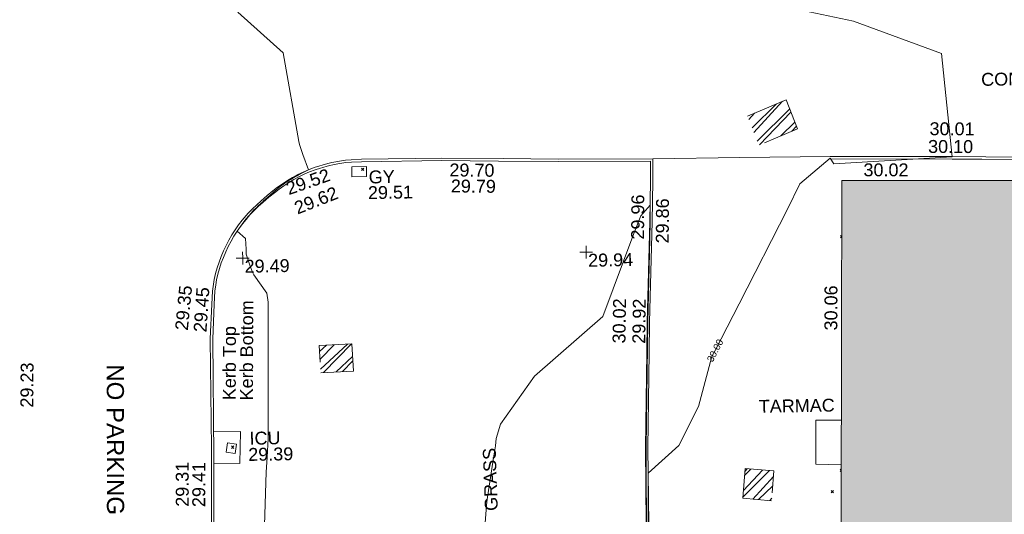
# Model space of a CAD drawing. Header units: millimetres. Extents: x -287732 to 520720, y -103372 to 287754.
# Tile 262 of 380: x 29543 to 58205, y 107769 to 122163. Entities that reach past the tile are written whole.
import ezdxf

# ---------------------------------------------------------------- set-up
doc = ezdxf.new("R2010")
doc.units = ezdxf.units.MM
doc.linetypes.add('IMPORT-HIDDEN2 _3_', pattern=[4762.5, 3175, -1587.5])
doc.linetypes.add('IMPORT-UG_ELEC_STREET LIGHTING_QLB2 _2_', pattern=[2700, 1500, -300.0000000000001, 0, -250, 150, -300.0000000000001, 0, -200])
for name, color, linetype, lineweight, true_color in [('00_UAV_BUILDING_OUTLINE', 5, 'Continuous', 9, 0x0000ff), ('00_UAV_CONCRETE', 9, 'Continuous', 9, 0x808080), ('00_UAV_KERB_BOTTOM', 1, 'Continuous', 9, 0xff0000), ('00_UAV_KERB_TOP', 7, 'Continuous', 9, 0xa500a5), ('00_UAV_LEVEL_SPOT', 7, 'Continuous', 9, 0x666666), ('00_UAV_PARKING', 4, 'Continuous', 9, 0x00ffff), ('00_UAV_SERV_GULLY', 7, 'Continuous', 9, 0x5252a5), ('00_UAV_SERV_IC', 5, 'Continuous', 9, 0x0000ff), ('01_DTM_CONTOUR_MJR', 7, 'Continuous', 9, 0x7f3f00), ('01_DTM_CONTOUR_MJR_LABELS', 7, 'Continuous', 9, 0x7f3f00), ('01_DTM_CONTOUR_MNR', 7, 'Continuous', 9, 0xa5a552), ('12333-PUM-2D-U-0001-C01 - Rev2_REVIT IMPORT_dwg', 7, 'Continuous', 9, 0x767676), ('A_RHA_Line', 7, 'Continuous', 9, 0x00a600), ('PUM-CHAMBER EXTENTS', 6, 'IMPORT-HIDDEN2 _3_', 9, 0xff00ff)]:
    doc.layers.add(name, color=color, linetype=linetype, lineweight=lineweight, true_color=true_color)
for name, color, linetype, lineweight in [('00_UAV_ROAD_TEXT', 7, 'Continuous', 9), ('00_UAV_SURFACE', 7, 'Continuous', 9), ('00_UAV_SURVEY_TEXT', 7, 'Continuous', 9), ('A_RHA_Detail', 7, 'Continuous', 9), ('GEN-TEXT', 7, 'Continuous', 9)]:
    doc.layers.add(name, color=color, linetype=linetype, lineweight=lineweight)
doc.styles.add('Swis721 Lt BT_1', font='swissl.ttf', dxfattribs={"height": 200})
doc.styles.add('Swis721 Lt BT_2', font='swissl.ttf', dxfattribs={"height": 375})
doc.styles.add('Swis721 Lt BT_9', font='swissl.ttf', dxfattribs={"height": 500.0000000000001})
pattern_1 = [(45, (-533641079.65, -725615854.3560001), (-265.1650429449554, 265.1650429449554), []), (45, (-533640902.873, -725615854.3560001), (-265.1650429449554, 265.1650429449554), [])]

# ---------------------------------------------------------------- blocks, each defined once
blk = doc.blocks.new('12333-PUM-2D-U-0001-C01 - Rev2_REVIT IMPORT_dwg_UAV-2077255-Site Location Plan Proposed')
at = {"layer": '00_UAV_LEVEL_SPOT', "color": 254, "true_color": 0xcccccc, "flags": 128}
for points in [[(0, -500.0000000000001), (0, 0), (-500.0000000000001, 0)], [(500.0000000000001, 0), (0, 0), (0, 500.0000000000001)]]:
    blk.add_lwpolyline(points, dxfattribs=at)
blk = doc.blocks.new('12333-PUM-2D-U-0001-C01 - Rev2_REVIT IMPORT_dwg_MGS62954_T2_Galway_ITM_3d_Rev1-2077680-Site Location Plan Proposed')
at = {"layer": '00_UAV_CONCRETE', "color": 254, "true_color": 0xcccccc, "flags": 128}
blk.add_lwpolyline([(533939066.5566347, 725664964.9804062), (533939843.4254999, 725664958.3565), (533939809.4254999, 725664029.3565001), (533939058.5333824, 725664047.3557822)], dxfattribs=at)
at = {"layer": '00_UAV_KERB_BOTTOM', "color": 254, "true_color": 0xcccccc, "flags": 128}
for points in [[(533951680.7634917, 725662051.8715906), (533951695.4255, 725664275.3565001), (533951781.9323562, 725667050.4053885), (533951809.4255, 725667932.3565001), (533951935.4255, 725670848.3565001), (533951975.2937467, 725672045.4006095), (533951975.4255, 725672049.3565), (533951989.1593865, 725672684.0325673), (533949237.4255, 725672720.3565003), (533947633.9960403, 725672762.950553), (533945849.4255, 725672810.3565), (533943507.1494464, 725672816.4893254), (533943211.3103718, 725672809.5926627), (533943038.9037266, 725672795.8875717), (533942867.222221, 725672774.9748615), (533942696.5670426, 725672746.8912197), (533942643.0780749, 725672735.7703236), (533942527.2375786, 725672711.6859151), (533942359.5308905, 725672669.4207096), (533942292.0885, 725672650.2965002), (533942127.1587995, 725672598.2381221), (533941964.5537491, 725672539.3188692), (533941804.558613, 725672473.6421056), (533941647.4540772, 725672401.3230506), (533941493.5157567, 725672322.488577), (533941343.0137112, 725672237.2769862), (533941196.2119727, 725672145.8377693), (533941053.3680812, 725672048.3313415), (533940914.7326334, 725671944.9287617), (533940744.345013, 725671812.0311662), (533940566.6388995, 725671660.806915), (533940433.8529378, 725671546.6567019), (533940305.9635669, 725671427.0461187), (533940183.1951479, 725671302.1850035), (533940065.7630586, 725671172.2924047), (533940008.0885001, 725671104.2965001), (533939899.0967195, 725670967.2447779), (533939795.9396738, 725670825.7491715), (533939698.7983351, 725670680.0579116), (533939607.8431227, 725670530.426591), (533939523.2336031, 725670377.1177136), (533939445.1182097, 725670220.4002348), (533939373.6339835, 725670060.5490909), (533939308.9063325, 725669897.8447149), (533939251.0488106, 725669732.5725455), (533939200.1629198, 725669565.0225265), (533939177.9632023, 725669479.144459), (533939156.3379311, 725669395.4885973), (533939104.6436467, 725669057.2669665), (533939074.1154895, 725668675.6489624), (533939015.0885001, 725667664.2965002), (533938993.2879519, 725664489.1530117), (533938991.2155001, 725664187.3105001), (533938906.2155, 725659773.3105001)], [(533964279.8540002, 725672515.2585001), (533961676.9384595, 725672572.697139), (533960699.8540002, 725672594.2585), (533957152.8540002, 725672660.2585)]]:
    blk.add_lwpolyline(points, dxfattribs=at)
at = {"layer": '00_UAV_KERB_TOP', "color": 254, "true_color": 0xcccccc, "flags": 128}
for points in [[(533951610.7650135, 725662052.3331716), (533951625.4326923, 725664276.6780185), (533951711.9127554, 725667050.8674091), (533951739.4725952, 725667934.9580584), (533951865.475814, 725670851.0325507), (533951905.2703021, 725672045.8620507), (533951905.4507102, 725672051.2788095), (533951917.6485498, 725672614.970439), (533949236.0340406, 725672650.3687696), (533947493.6968653, 725672696.6528149), (533945848.4042886, 725672740.358934), (533943507.873633, 725672746.4871894), (533943214.9023944, 725672739.6573822), (533943045.9124058, 725672726.2238908), (533942877.1419646, 725672705.6657804), (533942709.3804479, 725672678.0583304), (533942542.9221667, 725672643.4499737), (533942506.2760583, 725672634.2144725), (533942377.6362903, 725672601.7948579), (533942312.1761737, 725672583.2327491), (533942149.6271996, 725672531.925823), (533941989.7793114, 725672474.0056163), (533941832.4970834, 725672409.4424803), (533941678.0564422, 725672338.3496811), (533941526.7283291, 725672260.8519398), (533941378.7782252, 725672177.0852132), (533941234.4656849, 725672087.1964569), (533941094.0438817, 725671991.3433665), (533940957.1887856, 725671889.2686794), (533940788.5736086, 725671757.7535405), (533940612.1381543, 725671607.6105939), (533940480.5970901, 725671494.5305641), (533940354.8495328, 725671376.9231465), (533940234.1371648, 725671254.1531292), (533940118.430377, 725671126.168901), (533940062.1871275, 725671059.86045), (533939954.7966443, 725670924.8222793), (533939853.36721, 725670785.6963552), (533939757.8527355, 725670642.4450443), (533939668.4207858, 725670495.3196583), (533939585.228255, 725670344.5783046), (533939508.4210908, 725670190.4854352), (533939438.1340391, 725670033.311381), (533939374.4904075, 725669873.3318793), (533939317.6018482, 725669710.827588), (533939267.5681634, 725669546.0835948), (533939224.9982415, 725669381.4048045), (533939202.3794503, 725669233.4162102), (533939174.2201426, 725669049.1775253), (533939143.9526649, 725668670.8181527), (533939085.074488, 725667662.0154036), (533939061.570861, 725664238.8267955), (533939061.2108729, 725664186.3962935), (533938976.2043002, 725659772.0549676)], [(533964278.1293841, 725672445.2795159), (533961565.8962275, 725672505.1304711), (533960698.4306957, 725672524.2728668), (533957151.5517165, 725672590.270615)]]:
    blk.add_lwpolyline(points, dxfattribs=at)
at = {"layer": '00_UAV_PARKING', "color": 254, "true_color": 0xcccccc, "flags": 128}
blk.add_lwpolyline([(533957339.3104481, 725664983.4537274), (533956598.4254999, 725664991.3565), (533956573.4255, 725663715.3565), (533957313.9532507, 725663683.8961709)], dxfattribs=at)
at = {"layer": '00_UAV_SERV_GULLY', "color": 254, "true_color": 0xcccccc, "flags": 128}
blk.add_lwpolyline([(533943648.0885001, 725672316.2965002), (533943220.0885, 725672315.2965002), (533943219.4143362, 725672603.8386037), (533943647.4143361, 725672604.8386035)], close=True, dxfattribs=at)
at = {"layer": '00_UAV_SERV_IC', "color": 254, "true_color": 0xcccccc, "flags": 128}
blk.add_lwpolyline([(533939418.4255, 725664364.3565), (533939461.4254999, 725664636.3564999), (533939725.7618833, 725664594.5680276), (533939682.7618835, 725664322.5680279)], close=True, dxfattribs=at)
at = {"layer": '00_UAV_SURFACE', "color": 254, "true_color": 0xcccccc, "flags": 128}
blk.add_lwpolyline([(533951989.1593864, 725672684.0325676), (533954523.0090804, 725672672.366519), (533957152.8540002, 725672660.2585005), (533954523.0090804, 725672672.366519)], dxfattribs=at)
at = {"layer": '01_DTM_CONTOUR_MJR', "color": 254, "true_color": 0xcccccc, "flags": 128}
for points in [[(533946877.7714052, 725661677.9874601), (533946983.9760491, 725662797.3963608), (533947199.8437299, 725664065.1472297), (533947261.4593728, 725664413.3416488), (533947287.7598104, 725664627.6800345), (533947423.4636629, 725665041.872769), (533948430.0000002, 725666420.0000001), (533950453.4063042, 725668120.462511), (533951399.8743168, 725670517.905404), (533951611.8513979, 725671026.6796519), (533951890.0000001, 725671330.0000001), (533951880.2075472, 725670850), (533951859.7142858, 725670349.4285716), (533951758.7142857, 725667930.0000002), (533951732.2222223, 725667220.2777778), (533951647.5996978, 725664280.0000001), (533951636.1644984, 725663598.8229424), (533951614.4562335, 725662052.2281168)], [(533951662.1719794, 725662061.8853471), (533951690.0000002, 725663540.0000001), (533952602.2533515, 725664326.2694027), (533953194.2988283, 725665451.3551255), (533953604.7575565, 725666895.6168283), (533953701.2357501, 725667073.8308011), (533954430.0000002, 725668420.0000001), (533955878.9563202, 725671151.6041747), (533956257.5721865, 725671878.0263399), (533957150.0000001, 725672614.5000001), (533957253.7457972, 725672439.9331582), (533960700.0000001, 725672590.0000001), (533960440.0000002, 725675600.0000001), (533957902.4646474, 725676587.1917837), (533955875.8646984, 725677051.8310689)]]:
    blk.add_lwpolyline(points, dxfattribs=at)
at = {"layer": '01_DTM_CONTOUR_MNR', "color": 254, "true_color": 0xcccccc, "flags": 128}
blk.add_lwpolyline([(533940381.1174453, 725659743.3622073), (533940569.7220078, 725663759.7722008), (533940613.4079832, 725664194.5016809), (533940651.7364244, 725664743.0489714), (533940721.1183674, 725668562.7061933), (533940718.2751962, 725668709.1528001), (533940680.0000002, 725668970.0000001), (533940316.3253834, 725669508.9676323), (533940284.5052084, 725669566.6276042), (533940257.9897699, 725669634.0306908), (533940227.4876174, 725669717.3210932), (533940195.1539975, 725669818.2110093), (533940154.934457, 725669943.1452165), (533940104.9068077, 725670111.2779863), (533940103.5327252, 725670260.1320829), (533940087.0396025, 725670565.7782464), (533939850, 725670790.0000001), (533939950.0000001, 725670920), (533940052.7272727, 725671055.909091), (533940115.4310346, 725671133.6551725), (533940214.6666667, 725671242.3333335), (533940319.2071087, 725671365.5092278), (533940342.3302753, 725671389.587156), (533940444.2844037, 725671477.3944955), (533940470.4545456, 725671501.4545455), (533940575.6956523, 725671598.5652175), (533940601.2727273, 725671620.9090911), (533940638.9839182, 725671654.5906435), (533940776.1111112, 725671773.8888892), (533940830.4545455, 725671820.6818182), (533940939.8387097, 725671910.1612905), (533940999.8165138, 725671960.7849133), (533941070.1639345, 725672019.7540987), (533941131.4724712, 725672068.1049936), (533941212.6216218, 725672124.7567568), (533941260.4772727, 725672160.0795456), (533941354.3950617, 725672218.4074074), (533941456.3688526, 725672277.1967213), (533941501.6060608, 725672302.5909091), (533941623.7356322, 725672369.3582376), (533941655.7906977, 725672388.4186047), (533941784.7619048, 725672453.4920635), (533941802.5714287, 725672464.857143), (533941960.0000001, 725672540.0000001), (533941798.358904, 725672982.4024884), (533941709.7697369, 725673275.151316), (533941691.6230352, 725673370.0036354), (533941280.0000001, 725675950.0000002), (533939980.6395455, 725677164.0997251)], dxfattribs=at)
at = {"xscale": 0.375, "yscale": 0.375, "zscale": 0.375}
for p in [(533940000.0000001, 725670000.0000001), (533950000.0000001, 725670000.0000001)]:
    blk.add_blockref('12333-PUM-2D-U-0001-C01 - Rev2_REVIT IMPORT_dwg_UAV-2077255-Site Location Plan Proposed', p, dxfattribs=at)
at = {"layer": '00_UAV_BUILDING_OUTLINE', "color": 251, "true_color": 0x666666, "char_height": 375, "width": 1495.902363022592, "attachment_point": 1, "line_spacing_factor": 1.005061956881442, "style": 'Swis721 Lt BT_2'}
for s, insert, rotation in [('30.02', (533958116.0183919, 725672442.6008087), 358.92027496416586), ('30.06', (533956895.0693018, 725667601.4458178), 88.88217643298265)]:
    blk.add_mtext(s, dxfattribs=dict(at, insert=insert, rotation=rotation))
at = {"layer": '00_UAV_KERB_BOTTOM', "color": 251, "true_color": 0x666666, "char_height": 375, "attachment_point": 1, "line_spacing_factor": 1.005061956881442, "style": 'Swis721 Lt BT_2'}
for s, insert, width, rotation in [('30.01', (533960060.8949729, 725673605.1034592), 1495.902363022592, 358.7403451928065), ('29.70', (533946067.0350437, 725672648.9500823), 1495.902363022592, 358.4783330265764), ('29.52', (533941258.7607968, 725672165.0601587), 1495.902363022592, 18.23427942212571), ('29.86', (533952031.9096472, 725670220.6385368), 1495.902363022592, 88.68870317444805), ('29.35', (533937992.6392964, 725667954.2670422), 1495.902363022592, 83.39450092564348), ('Kerb Bottom', (533939850.5960779, 725665864.2678158), 3414.456504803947, 88.80845725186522), ('29.92', (533951295.1082397, 725667316.4028398), 1495.902363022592, 88.13349238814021), ('29.31', (533937928.1453041, 725662799.350602), 1495.902363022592, 89.1110989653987)]:
    blk.add_mtext(s, dxfattribs=dict(at, insert=insert, width=width, rotation=rotation))
at = {"layer": '00_UAV_KERB_TOP', "color": 251, "true_color": 0x666666, "char_height": 375, "attachment_point": 1, "line_spacing_factor": 1.005061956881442, "style": 'Swis721 Lt BT_2'}
for s, insert, width, rotation in [('30.10', (533960009.4922272, 725673090.3873551), 1495.902363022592, 358.762071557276), ('29.79', (533946100.4765072, 725672182.2357323), 1495.902363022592, 358.4783330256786), ('29.62', (533941485.6219018, 725671590.5622535), 1495.902363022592, 20.536813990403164), ('29.96', (533951315.4999002, 725670344.64498), 1495.902363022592, 88.68870317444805), ('29.45', (533938532.6775259, 725667884.1478333), 1495.902363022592, 85.19469785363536), ('30.02', (533950719.9463884, 725667333.3007932), 1495.902363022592, 88.13496660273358), ('Kerb Top', (533939349.3624408, 725665880.4371886), 2493.170605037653, 88.80845725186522), ('29.23', (533933453.7401741, 725665765.9315597), 1495.902363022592, 88.61189873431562), ('29.41', (533938406.9482164, 725662782.451341), 1495.902363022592, 88.93402360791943)]:
    blk.add_mtext(s, dxfattribs=dict(at, insert=insert, width=width, rotation=rotation))
at = {"layer": '00_UAV_LEVEL_SPOT', "char_height": 375, "width": 1495.902363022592, "attachment_point": 1, "line_spacing_factor": 1.005061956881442, "style": 'Swis721 Lt BT_2'}
for s, insert in [('29.49', (533940051.8765643, 725669949.1441548)), ('29.94', (533950051.8765643, 725669949.1441548))]:
    blk.add_mtext(s, dxfattribs=dict(at, insert=insert))
at = {"layer": '00_UAV_ROAD_TEXT', "color": 251, "true_color": 0x666666, "insert": (533936488.5444772, 725666971.3199854), "char_height": 500.0000000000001, "width": 4945.18410802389, "attachment_point": 1, "rotation": 269.0817390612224, "line_spacing_factor": 1.005061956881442, "style": 'Swis721 Lt BT_9'}
blk.add_mtext('NO PARKING', dxfattribs=at)
at = {"layer": '00_UAV_SERV_GULLY', "color": 251, "true_color": 0x666666, "char_height": 375, "attachment_point": 1, "line_spacing_factor": 1.005061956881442, "style": 'Swis721 Lt BT_2'}
for s, insert, width in [('GY', (533943708.3511325, 725672483.9822203), 821.5590755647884), ('29.51', (533943678.3700348, 725672027.1460181), 1495.902363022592)]:
    blk.add_mtext(s, dxfattribs=dict(at, insert=insert, width=width))
at = {"layer": '00_UAV_SERV_IC', "color": 251, "true_color": 0x666666, "char_height": 375, "attachment_point": 1, "line_spacing_factor": 1.005061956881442, "style": 'Swis721 Lt BT_2'}
for s, insert, width in [('ICU', (533940106.4257161, 725664941.9553087), 1021.012723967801), ('29.39', (533940061.5975656, 725664471.5763078), 1495.902363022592)]:
    blk.add_mtext(s, dxfattribs=dict(at, insert=insert, width=width))
at = {"layer": '00_UAV_SURVEY_TEXT', "color": 251, "true_color": 0x666666, "char_height": 375, "attachment_point": 1, "line_spacing_factor": 1.005061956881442, "style": 'Swis721 Lt BT_2'}
for s, insert, width in [('CONCRETE', (533961583.8000001, 725675011.6296079), 3286.236302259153), ('TARMAC', (533954944.8000003, 725665611.629608), 2450.430537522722)]:
    blk.add_mtext(s, dxfattribs=dict(at, insert=insert, width=width))
at = {"layer": '00_UAV_SURVEY_TEXT', "color": 251, "true_color": 0x666666, "insert": (533946921.906843, 725662516.9318553), "char_height": 375, "width": 2018.280965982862, "attachment_point": 1, "rotation": 90.99874101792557, "line_spacing_factor": 1.005061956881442, "style": 'Swis721 Lt BT_2'}
blk.add_mtext('GRASS', dxfattribs=at)
at = {"layer": '01_DTM_CONTOUR_MJR_LABELS', "color": 251, "true_color": 0x666666, "insert": (533953613.7404695, 725667121.1973823), "char_height": 200, "width": 797.8007824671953, "attachment_point": 2, "rotation": 61.57058910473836, "line_spacing_factor": 1.005061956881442, "style": 'Swis721 Lt BT_1'}
blk.add_mtext('30.00', dxfattribs=at)
blk = doc.blocks.new('12333-PUM-2D-U-0001-C01 - Rev2_REVIT IMPORT_dwg-1620468-Site Location Plan Proposed')
at = {"layer": 'PUM-CHAMBER EXTENTS', "true_color": 0xffaaff}
h = blk.add_hatch(dxfattribs=at)
h.set_pattern_fill('FP_3', color=211, style=0, pattern_type=2)
h.set_pattern_definition(pattern_1)
h.paths.add_polyline_path([(314001.3501528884, 57170.64382124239), (315132.3501529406, 57630.6438213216), (314817.35015288, 58479.64382136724), (313686.350152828, 58019.64382128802)])
h = blk.add_hatch(dxfattribs=at)
h.set_pattern_fill('FP_3', color=211, style=0, pattern_type=2)
h.set_pattern_definition(pattern_1)
h.paths.add_polyline_path([(301134.3501529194, 50769.64382128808), (302083.3501528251, 50805.64382136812), (302055.3501528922, 51598.64382131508), (301106.3501529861, 51562.64382135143)])
h = blk.add_hatch(dxfattribs=at)
h.set_pattern_fill('FP_3', color=211, style=0, pattern_type=2)
h.set_pattern_definition(pattern_1)
h.paths.add_polyline_path([(314192.3501528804, 46819.64382133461), (314273.3501528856, 47682.6438212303), (313440.3501529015, 47768.64382135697), (313359.3501528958, 46905.64382134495)])
at = {"layer": 'GEN-TEXT', "color": 253, "true_color": 0xaaaaaa}
for p, q in [((302419.9948138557, 56636.28848223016), (302490.7054919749, 56706.99916034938)), ((302490.7054919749, 56636.28848223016), (302419.9948138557, 56706.99916034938)), ((316363.8707174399, 54469.8708921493), (316331.0811179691, 54502.6604916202)), ((316331.0811179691, 54431.94981350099), (316363.7685985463, 54464.63729407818)), ((298498.9948137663, 48615.28848228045), (298569.7054918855, 48685.99916039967)), ((298569.7054918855, 48615.28848228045), (298498.9948137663, 48685.99916039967)), ((316231.2171319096, 47671.36843262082), (316200.1352433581, 47702.45032117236)), ((316200.1352433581, 47631.73964305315), (316231.0470444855, 47662.65144418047)), ((315926.1352433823, 47018.73964304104), (315996.8459215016, 47089.45032116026)), ((315996.8459215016, 47018.73964304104), (315926.1352433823, 47089.45032116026))]:
    blk.add_line(p, q, dxfattribs=at)
at = {"layer": 'PUM-CHAMBER EXTENTS', "color": 211, "true_color": 0xffaaff, "flags": 128}
for points in [[(313686.3501528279, 58019.6438212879), (314817.35015288, 58479.64382136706), (315132.3501529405, 57630.64382132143), (314001.3501528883, 57170.64382124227)], [(301134.3501529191, 50769.64382128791), (302083.350152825, 50805.64382136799), (302055.3501528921, 51598.64382131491), (301106.3501529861, 51562.64382135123)], [(314192.35015288, 46819.64382133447), (313359.3501528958, 46905.64382134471), (313440.3501529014, 47768.64382135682), (314273.3501528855, 47682.64382123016)]]:
    blk.add_lwpolyline(points, close=True, dxfattribs=at)
blk.add_blockref('12333-PUM-2D-U-0001-C01 - Rev2_REVIT IMPORT_dwg_MGS62954_T2_Galway_ITM_3d_Rev1-2077680-Site Location Plan Proposed', (-533641079.6498471, -725615854.3561786))

msp = doc.modelspace()

# ---------------------------------------------------------------- hatches: boundary and pattern name
at = {"layer": 'A_RHA_Detail', "true_color": 0xc0c0c0}
h = msp.add_hatch(color=9, dxfattribs=at)
h.paths.add_polyline_path([(-80880.60083809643, -68502.79057078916), (-80400.865924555, -68483.41509113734), (-80400.865924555, -62984.64684185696), (-24474.85765177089, -63009.32043784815), (-24456.14471271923, -50840.30023858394), (-36622.55041039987, -50831.65104353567), (-36622.55041039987, -44228.57792613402), (-50959.0526582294, -44218.38599194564), (-50959.0526582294, -42573.78171514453), (-54563.9325804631, -42571.21897729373), (-54565.69773352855, -45054.17447474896), (-92408.82109321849, -45027.27149621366), (-92411.78875845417, -49201.74309222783), (-100061.9988811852, -49201.74309222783), (-100052.2214449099, -64852.82557838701), (-86120.90825229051, -64852.82557838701), (-86092.1662649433, -62957.90041523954), (-84861.10047608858, -62957.90041523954), (-84854.79052929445, -68240.109737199), (-80870.60226892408, -68240.10973722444)])
h.paths.add_polyline_path([(-137238.9269902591, -68461.9384092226), (-132719.7426408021, -68433.0633692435), (-132847.0731201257, -62850.04282283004), (-130454.6837966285, -62916.63108078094), (-130498.2830220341, -61355.85393642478), (-117581.136331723, -61423.42893438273), (-117492.3908565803, -49183.91309190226), (-125136.5200282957, -49178.47881952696), (-125133.572703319, -45032.61887136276), (-163007.1824077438, -45005.6942194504), (-163007.1824076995, -44090.2963411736), (-163123.8521269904, -44090.21339942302), (-163122.6389897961, -42383.75184302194), (-166563.8543419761, -42383.75184298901), (-166565.034908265, -44044.39824208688), (-193158.4656786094, -44025.49275805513), (-193195.152889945, -62863.65652504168), (-137269.7106414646, -62916.63108078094), (-137254.3708868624, -65679.90523788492)])
h.paths.add_polyline_path([(120310.9497607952, -32334.28230164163), (120312.4652266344, -31610.73011961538), (133451.2244789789, -31638.24899384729), (133469.2230092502, -19717.98315780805), (121295.7536929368, -19692.48606430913), (121319.8434528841, -8190.941560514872), (112277.0825930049, -8172.001674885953), (112263.1770823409, -14811.1234547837), (78285.85310969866, -14739.95861438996), (78292.82277619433, -8167.077575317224), (75241.99098605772, -8160.673431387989), (69355.76844233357, -8152.931592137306), (69353.6659720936, -9156.74635762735), (68372.60878945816, -9154.691552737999), (68372.60878945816, -13705.52853215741), (69333.7233474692, -13707.54156770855), (69325.07112547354, -16249.53369228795), (66623.4489111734, -16249.53369228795), (66619.79243935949, -17995.29925530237), (65989.07757494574, -17995.2992552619), (65985.44262772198, -19730.78799483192), (57152.23993377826, -19712.28702421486), (57127.42535098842, -31559.89463417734), (70277.87165424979, -31587.43801817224), (70277.87165431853, -32271.7414715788), (78263.96947909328, -32285.12944888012), (78266.62661740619, -31019.79372153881), (112335.8856506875, -31091.15111860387), (112335.8856506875, -32317.57330553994), (119781.4233959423, -32333.17321913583)])
h.paths.add_polyline_path([(7503.717409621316, -1791.439263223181), (15482.43097392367, -674.0213231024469), (15484.0826588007, 148.1327206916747), (56188.28042539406, 205.5276654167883), (56155.84326007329, 14338.3166313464), (18016.62665935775, 14236.48149539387), (17967.9025208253, 34313.18372071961), (21727.10644863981, 34324.0692624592), (21708.90974962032, 40608.10218321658), (18009.66447159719, 40608.10218321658), (17995.54603706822, 45483.75063442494), (9770.084204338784, 45420.6329473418), (3966.213879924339, 45446.76585222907), (3984.771235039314, 14176.56786832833), (1023.062455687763, 14176.56786837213), (-276.5134647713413, 14190.52623461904), (-231.6790044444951, 5968.135265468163), (-226.4491536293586, 193.7444677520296), (553.0869992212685, 183.4716499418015), (7477.609307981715, 143.2867586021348), (7488.638446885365, -674.0213231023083)])
h.paths.add_polyline_path([(77755.59663317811, 53.47451145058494), (77729.51881611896, 1699.844979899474), (94464.47132486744, 1659.976083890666), (94606.37913471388, 17991.390236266), (88810.4190114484, 18015.03260816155), (88799.89418497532, 14436.74271609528), (69413.88950349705, 14457.8773889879), (69377.35724448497, 99.62816357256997), (75241.99098605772, 67.32134432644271)])
h.paths.add_polyline_path([(61252.12079701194, 46453.95617366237), (105774.7348988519, 46472.68783506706), (105768.2642198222, 61852.61234306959), (92285.13876309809, 61852.61234306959), (92308.59670399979, 65784.30757140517), (96107.4668000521, 65767.60445243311), (96059.68081117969, 75209.20847378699), (101084.8427276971, 75071.88872764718), (104988.0046543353, 74765.36560406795), (108403.6894220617, 74363.8408943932), (112009.2703903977, 73787.25420861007), (115645.3524815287, 73049.69667206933), (116890.8108051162, 72761.69136252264), (120208.9929833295, 71893.18353872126), (120865.241739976, 71703.68484519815), (124135.6329506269, 70669.67317906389), (127435.6253142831, 69480.50055823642), (127820.4368670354, 69394.93141813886), (128274.3081769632, 69331.69585753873), (128731.8791144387, 69306.66104516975), (129189.9401488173, 69320.00258290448), (129645.2782985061, 69371.62688826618), (130094.6997111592, 69461.17185603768), (130535.0520071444, 69588.00939074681), (130963.246434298, 69751.24981927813), (131376.2795165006, 69949.74812590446), (131771.2541232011, 70182.11198903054), (132162.5575600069, 70460.5404660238), (132496.0921583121, 70741.69081113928), (132820.871367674, 71064.98072578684), (133117.4593294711, 71414.31364272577), (133383.77568926, 71787.23923950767), (133616.5473239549, 72178.5372844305), (133817.1647262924, 72590.54524898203), (133982.6025969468, 73017.89547513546), (134111.7005086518, 73457.59040801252), (134203.5529320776, 73906.54590458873), (134257.5155883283, 74361.61286216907), (134272.5462649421, 74819.5993153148), (134250.5259875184, 75277.29281745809), (134189.6227572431, 75731.48297747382), (134090.9274700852, 76178.98397757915), (133955.1324028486, 76616.65691993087), (133783.1900598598, 77041.43184345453), (133576.3064937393, 77450.32925647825), (133335.932843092, 77840.48103920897), (133063.7551572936, 78209.15055532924), (132761.6825665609, 78553.75185442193), (132431.8338935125, 78871.8678050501), (132076.5227905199, 79161.26705197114), (131698.2415080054, 79419.91966861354), (131299.6434187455, 79646.01139197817), (131093.5942456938, 79746.34209763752), (132146.0467355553, 83110.22226145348), (122787.7632953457, 86282.54285518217), (121604.3555412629, 82800.3591886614), (117095.9864227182, 83870.84033785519), (116841.9598400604, 83526.35449572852), (116120.5435466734, 91221.93611972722), (110237.7341284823, 91274.27491021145), (110194.3680786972, 90435.39030214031), (104988.0046543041, 90486.49901390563), (104973.2761846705, 94309.82427956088), (103746.1314668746, 94309.8242795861), (103839.9937121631, 122852.1474271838), (96365.09202306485, 122931.9599470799), (96350.3400238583, 123952.4168585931), (104555.5505249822, 123902.1925226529), (104607.3234458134, 120248.5396156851), (125502.5015002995, 120134.1933400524), (125662.0200253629, 137657.3796882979), (114479.5865733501, 137699.2256881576), (114382.306264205, 129149.9458158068), (104644.159003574, 129187.9975073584), (104577.9931702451, 126217.3903144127), (101184.4926406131, 126159.1566967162), (101264.6166812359, 135959.2655565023), (89967.23178808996, 135988.8856164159), (89927.63362986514, 125823.6463181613), (93630.53562302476, 125840.7948842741), (93580.65688892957, 122931.9599470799), (88697.38835376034, 122904.7310126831), (88679.3898954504, 95739.09143775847), (86378.25848996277, 95739.09143775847), (86378.18187189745, 96178.1008337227), (83279.50743284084, 96200.92083327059), (83273.62493422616, 95735.74732133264), (70169.67509619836, 95733.22421950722), (70166.26842742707, 96272.07409347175), (66674.99731294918, 96257.14073655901), (66654.74538556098, 95755.71092136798), (65784.77231079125, 95755.71092136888), (65887.65094984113, 117470.630565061), (53473.3427162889, 117487.9046429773), (53434.44066309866, 98570.46349063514), (40649.41626916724, 98570.46349063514), (40610.16711559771, 94406.01479078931), (38853.82372868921, 94410.36303440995), (38848.65589191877, 89463.65332729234), (40612.46601912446, 89518.45976927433), (40665.38257362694, 86257.73741128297), (38372.19584460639, 86305.72309285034), (38369.79374539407, 76901.0507917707), (50937.9512507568, 76944.40198294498), (50922.88567286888, 74598.78180889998), (56484.9061132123, 74588.85093771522), (56484.9061132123, 75194.85181995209), (92465.4037153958, 75233.0258166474), (92645.92783662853, 71766.64845094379), (89810.55521366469, 69362.83965827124), (85313.16173974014, 69360.94750420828), (85313.16173974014, 66907.4050808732), (75210.14498263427, 66903.15451589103), (75210.14498263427, 63815.70944550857), (70819.40014309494, 63815.70999200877), (70819.21601505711, 64253.35708059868), (69456.83415683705, 64253.35708059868), (69455.7195737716, 66901.99623166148), (61303.32856759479, 66898.5668068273), (61304.56054988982, 63970.32021231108), (70500.41048208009, 63970.32021219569), (70500.4088543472, 61852.59006207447), (61245.6438848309, 61848.69637488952), (61252.03558504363, 46656.49344428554)])
h.paths.add_polyline_path([(-17153.16561239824, 48569.32684293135), (-17153.16561224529, 60770.38083685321), (-29362.88357759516, 60774.70428694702), (-29362.88357759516, 67399.20394580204), (-43507.24466814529, 67405.01911303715), (-43488.5313307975, 69093.07334175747), (-45766.41866231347, 69109.32868388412), (-45794.3462003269, 67405.01911303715), (-47272.11273194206, 67404.2124544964), (-47272.44887633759, 66454.91798908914), (-86004.56386332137, 66468.63299519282), (-86006.66970787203, 60521.58362721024), (-92662.87722510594, 60521.58362721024), (-92665.2138765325, 50184.35611932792), (-79752.0168396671, 50179.78309939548), (-79752.016597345, 48591.4932381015), (-17157.7163123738, 48569.32845417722)])
h.paths.add_polyline_path([(-201056.4185878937, 48628.75479108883), (-138377.9751621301, 48634.64535779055), (-138377.9751621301, 50133.28201003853), (-125467.710581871, 50134.49626164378), (-125468.6909603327, 60566.1903686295), (-132186.8595614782, 60565.86652591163), (-132187.4203588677, 66533.0197876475), (-170643.3098734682, 66805.61809689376), (-170643.3098732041, 67738.78475848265), (-200340.0100486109, 67488.93693764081), (-200348.7171487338, 60827.78025104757), (-201057.5650552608, 60827.71357558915), (-201056.6510294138, 51102.04313372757)])
h.paths.add_polyline_path([(-240051.5126725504, 54769.19491160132), (-239444.490259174, 54811.10754483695), (-239186.5396223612, 54841.92927608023), (-238764.8191577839, 54940.98166103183), (-238382.4735933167, 55122.46891388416), (-237990.3402229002, 55354.87497234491), (-237269.2031023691, 55936.21515020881), (-237032.4836384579, 56225.56611516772), (-236793.0039602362, 56569.31473944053), (-236554.5880578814, 57004.26389721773), (-236432.7219585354, 57267.46508908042), (-236300.081527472, 57753.26238983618), (-236250.7285154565, 58017.17885684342), (-236235.6490609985, 58516.21786804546), (-236233.2538429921, 58987.85640053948), (-236213.7029795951, 59823.48083769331), (-236363.8287855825, 59820.86038205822), (-236634.0279869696, 60698.06075827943), (-236391.9547756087, 61432.19726339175), (-236225.4740089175, 61435.10319600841), (-236201.6036569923, 62637.68779596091), (-232563.5271750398, 62639.28734435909), (-232563.5271750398, 63049.03842404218), (-232732.1945866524, 63049.15302218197), (-232860.1521277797, 63457.95890274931), (-232731.606808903, 63914.24862697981), (-232560.8209656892, 63914.24862697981), (-232515.1276847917, 70598.00033009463), (-240628.6947849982, 70598.85496273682), (-240629.7923196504, 72350.98321577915), (-246412.6011212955, 72347.36085933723), (-246412.6011212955, 70616.45923936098), (-254449.5805725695, 70618.60952619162), (-254454.637144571, 70754.06491720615), (-254469.7140363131, 73191.66276250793), (-263883.2532625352, 73267.83063688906), (-263902.4181505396, 68260.74348553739), (-263714.8217520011, 68259.82096572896), (-263552.9672900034, 67819.65434396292), (-263719.0883117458, 67392.2068408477), (-263913.6298699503, 67392.20684284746), (-263956.7001913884, 58633.76423459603), (-260181.1963171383, 58611.22607638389), (-260192.3146983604, 56354.25111579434), (-257184.684388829, 56339.46086021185), (-257213.4419957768, 57092.93866021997), (-257338.5163846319, 57093.27331223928), (-257471.0109294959, 57531.74572308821), (-257338.5163845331, 58062.22513696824), (-257203.4956297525, 58064.06881289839), (-257173.5751889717, 58598.54056692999), (-256478.2273617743, 58575.27357994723), (-256478.2273617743, 58788.51859473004), (-256013.0091299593, 58911.92701534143), (-255397.0786664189, 58780.99767617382), (-255397.0786664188, 58595.982422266), (-243809.885361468, 58585.92793201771), (-243805.3570672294, 58352.04527760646), (-243740.939469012, 57884.52572680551), (-243619.0830608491, 57421.84877545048), (-243424.3877545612, 56943.65915412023), (-243247.1437899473, 56608.24157713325), (-243003.0710579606, 56249.99021479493), (-242732.2093200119, 55932.75703082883), (-242371.7230178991, 55603.12658811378), (-242141.255125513, 55424.88676767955), (-241804.9643037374, 55216.88439822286), (-241529.4640827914, 55077.02869055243), (-241100.6275144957, 54917.18295003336), (-240836.2134980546, 54840.82833176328), (-240453.4486195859, 54788.60784130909), (-240218.9578693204, 54777.28227442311)])
h.paths.add_polyline_path([(40276.69022552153, 59895.36417752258), (40328.62676029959, 69196.9439153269), (36588.99968785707, 69217.8245910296), (36619.46637569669, 74674.25962428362), (32264.36460078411, 74687.02318924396), (32233.48293867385, 69156.26826306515), (11916.69390495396, 69269.70959686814), (11966.66200111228, 78218.75165974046), (29087.509017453, 78123.15526808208), (29143.44567205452, 88141.1370047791), (15719.348796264, 88216.09212953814), (15732.60379610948, 90589.9978889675), (4594.294101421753, 90652.19003489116), (4525.129359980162, 78265.12250449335), (10096.76365553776, 78234.01258731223), (10077.43887221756, 74773.03821910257), (4547.641142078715, 74803.91453678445), (4465.579974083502, 60107.1600234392), (19125.89094760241, 60025.30234268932), (19139.86249374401, 62527.53804644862), (31738.59196305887, 62457.19146404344), (31724.55430858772, 59943.11609815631), (38369.79364225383, 59906.01157293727)])
h.paths.add_polyline_path([(-246083.0241259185, 72334.29150213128), (-246083.0594797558, 72334.30275087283), (-246208.2905500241, 72334.29150213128)])
h.paths.add_polyline_path([(-114575.3004830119, 112178.0758695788), (-114575.3246435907, 112178.0758695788), (-114707.2752166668, 115801.5811617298)])
h.paths.add_polyline_path([(-154699.9178765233, 101760.4080976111), (-114382.050333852, 101776.0542914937), (-114382.050333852, 106926.9360164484), (-113755.641395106, 106927.1792101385), (-113757.5507412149, 111847.2721531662), (-114431.6837526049, 111847.2721531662), (-114431.8097758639, 112178.0758695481), (-114575.3004830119, 112178.0758695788), (-114578.9984943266, 121707.2390833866), (-123056.9849702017, 121707.2390833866), (-123068.8201032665, 156452.7036899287), (-119381.2340625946, 156454.1348067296), (-119381.2340625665, 160165.8597952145), (-115501.031452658, 160167.3662801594), (-115503.3750945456, 166206.5793118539), (-132411.7987151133, 166599.6604729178), (-132411.8243278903, 166665.6603411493), (-135275.0124468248, 166664.5490317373), (-135275.0124468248, 166628.1883101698), (-135911.3205076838, 166628.1944502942), (-135911.3479256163, 166352.1604668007), (-152521.1633846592, 166345.7146753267), (-152518.3680955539, 159142.6836790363), (-150699.3133726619, 159117.9265656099), (-150758.5477087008, 122560.691203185), (-151059.2005266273, 122560.691203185), (-151061.0981347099, 121302.4374932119), (-154138.3148337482, 121372.6012653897), (-154138.3148337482, 121865.1834517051), (-154704.3888425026, 121867.2611370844), (-154688.5451973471, 119352.3937021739), (-154745.5933227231, 119352.3715636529), (-154745.5763474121, 118722.1532660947), (-160794.1544526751, 118748.7442832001), (-160794.1544526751, 119410.5425977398), (-163852.1622693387, 119422.408321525), (-163855.0715294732, 118762.2003111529), (-167568.6765459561, 118778.5256058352), (-166634.6619849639, 124395.1277019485), (-166930.050559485, 124500.0918161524), (-167568.6765459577, 124707.6250903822), (-168028.2173235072, 124841.3808647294), (-168630.5006276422, 124991.3056740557), (-169238.2056069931, 125117.4693074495), (-169850.3952285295, 125219.6772876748), (-170466.1255403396, 125297.7720169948), (-171089.11025998, 125351.8553033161), (-171704.4065937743, 125381.1774255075), (-172325.0479971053, 125386.3595015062), (-172782.2248668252, 125374.5832362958), (-173401.7764235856, 125337.4554476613), (-174109.844898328, 125263.4341236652), (-174634.1213722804, 125190.4100126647), (-175245.0145766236, 125080.719099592), (-176047.1958093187, 124895.7675260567), (-176665.4852587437, 124724.7228134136), (-177045.3001228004, 124609.1129151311), (-177631.5127792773, 124405.2077276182), (-176665.4852586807, 118818.5158794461), (-177558.9402083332, 118822.4435768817), (-177662.2853368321, 125263.4341236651), (-176365.3912351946, 126542.9270807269), (-159462.2970490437, 126319.910391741), (-157057.7396790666, 128609.0850976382), (-157060.6673204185, 136153.1661957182), (-158638.8016610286, 137740.2441626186), (-159352.3735831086, 137740.2441626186), (-161634.4140634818, 140201.1078539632), (-168727.9404945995, 140256.8191146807), (-171035.0401161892, 137942.8847305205), (-174184.1459014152, 137942.8847305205), (-176460.1167434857, 140292.2858551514), (-177341.6856934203, 140292.2858551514), (-177341.7113613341, 140358.4281613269), (-183428.5803825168, 140356.0660244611), (-185921.6385985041, 137917.4639994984), (-185921.6385985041, 131757.3091155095), (-186906.8767412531, 131756.9267733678), (-187725.3914540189, 130809.9989183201), (-187724.058890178, 127376.1828148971), (-186481.0281350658, 126304.5577463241), (-186479.4846754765, 122327.2959175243), (-185176.2828158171, 121059.4673825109), (-180304.1129154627, 121059.4673824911), (-180304.1136492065, 118802.0484409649), (-193555.3706955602, 118802.0484409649), (-193555.368699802, 133117.8341649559), (-192593.6442938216, 133118.2073819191), (-192593.6442938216, 134200.8158367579), (-192224.6284783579, 134200.9592041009), (-192225.5653014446, 136615.0101267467), (-192595.0012460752, 136615.0101267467), (-192595.4357332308, 137734.4745165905), (-193589.2709668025, 137734.4746851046), (-193589.2685988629, 147474.570583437), (-193163.2062206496, 147492.8644732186), (-192765.7252967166, 147531.087133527), (-192359.9383250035, 147589.5931622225), (-192199.8207947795, 147616.5827294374), (-191882.7548926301, 147682.9245600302), (-191568.5380070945, 147761.6632019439), (-191257.654638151, 147852.677242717), (-190828.6072909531, 148002.2045655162), (-190647.7999969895, 148070.9514233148), (-190349.7690789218, 148197.8750094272), (-190056.9509284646, 148336.4013817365), (-189769.797051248, 148486.3169427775), (-189405.3590254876, 148698.0567944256), (-189132.906026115, 148873.2749095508), (-188867.542109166, 149059.0543929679), (-188609.6764469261, 149255.1087866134), (-188354.9814055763, 149465.3525772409), (-188079.6339208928, 149713.879248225), (-187884.9836199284, 149901.8220103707), (-187545.928247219, 150265.8040604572), (-187446.29984479, 150378.3960832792), (-187241.3270201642, 150629.2310214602), (-187046.3599558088, 150887.9197697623), (-186861.6992771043, 151154.0634500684), (-186546.1373636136, 151669.829875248), (-186524.4196769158, 151707.0632450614), (-163675.2898318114, 151669.829875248), (-163687.5843045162, 148134.07679455), (-157303.6541541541, 148136.492106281), (-157303.6541541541, 155759.91501608), (-157557.4317586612, 155765.0384228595), (-157555.9168973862, 166678.0466575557), (-187009.2021991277, 166699.7464767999), (-187013.0952111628, 162054.4009359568), (-188707.17754695, 162044.5925187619), (-188705.9961892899, 155021.5333641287), (-188737.9999316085, 154650.5326604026), (-188799.0133969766, 154283.1866125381), (-188857.2045401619, 154035.4341107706), (-188966.1106131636, 153679.3368924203), (-189102.6200311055, 153332.8820747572), (-189265.8911675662, 152998.2056672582), (-189454.9174011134, 152677.371060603), (-189645.2484685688, 152421.3220123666), (-189916.9563410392, 152104.2450531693), (-190212.7041973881, 151809.4634871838), (-190530.6686598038, 151538.7947471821), (-190868.8893671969, 151293.9075915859), (-191225.281078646, 151076.3118324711), (-191597.6465194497, 150887.3490191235), (-192092.8415776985, 150682.5621956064), (-192519.2468154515, 150561.8451365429), (-192903.8930791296, 150482.240889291), (-193187.215491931, 150440.8868273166), (-193594.1866364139, 150407.1257787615), (-193594.5952989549, 151459.9895227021), (-205369.2399268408, 151455.4201247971), (-205354.4523517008, 113350.0822379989), (-207187.1580384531, 113349.3710182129), (-207184.3024929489, 105991.0636522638), (-205312.8748221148, 105991.1901500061), (-205311.2362476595, 101769.6553082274), (-175488.6451201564, 101781.2285901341), (-175488.6451201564, 110889.6985621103), (-154703.4627663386, 110897.5679794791), (-154700.2792295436, 102691.5597281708)])
h.paths.add_polyline_path([(193735.9435693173, 113047.8274774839), (208865.0938716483, 114991.0266430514), (208976.1154123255, 114126.6471160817), (216447.8967332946, 115086.3281915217), (216038.7305308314, 118271.9702413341), (232648.5073383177, 120405.3421626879), (233425.993615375, 114352.0734369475), (240632.2017567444, 115277.6440988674), (239854.8412683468, 121329.9334727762), (256406.8682407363, 123455.8879629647), (257091.7572256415, 118089.1198988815), (264572.2871227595, 119040.8180953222), (261877.8350555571, 138524.7609215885), (259178.7147038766, 138221.6086035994), (259197.3483655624, 137439.0084132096), (254686.1480587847, 136897.0007612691), (255412.6810205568, 131314.8303176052), (240852.7447969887, 129522.4514056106), (239771.0426543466, 137918.8519126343), (240649.5822431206, 138010.1984551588), (240062.3063116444, 142776.6750342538), (239165.7694642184, 142685.0143484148), (237630.9646614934, 151018.3171732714), (266172.8791088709, 154560.7889781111), (271297.1876944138, 142612.4006970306), (276531.7397502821, 144861.098714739), (274941.5029779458, 148527.9037281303), (302074.5307653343, 160134.9084326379), (300215.9323773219, 164320.1841173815), (301528.1613272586, 164907.0997989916), (300405.1237791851, 167477.8916353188), (299016.6944531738, 166945.7181824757), (295626.7488506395, 174518.754428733), (294333.0289184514, 177537.1551681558), (287288.8475947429, 174518.754428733), (289427.6893504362, 169661.0163463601), (272956.7816584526, 162557.1203578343), (271943.2187787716, 164897.4305293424), (267016.3118217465, 162764.0369715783), (268502.3094164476, 159357.0430143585), (265200.4029574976, 157946.4096681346), (226856.416695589, 153146.7821792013), (227510.3041274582, 148852.0205334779), (228280.9873165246, 141179.0007483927), (227302.3544112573, 141050.281300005), (227895.3788235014, 136433.1758633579), (228748.5501749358, 136523.8855003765), (229602.3077302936, 128023.7667641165), (217691.2359889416, 126493.8999679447), (217642.3600127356, 126874.433267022), (215138.5007311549, 126552.8357430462), (215194.9980427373, 126112.965074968), (215015.6132226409, 126089.924757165), (214840.9672575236, 127449.66446064), (192258.7012018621, 124549.1816390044), (193486.3576426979, 114991.0266430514)])
h.paths.add_polyline_path([(-78076.24187439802, 117605.5188722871), (-78076.23951902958, 117610.0871211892), (-78070.318122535, 129485.7330792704), (-74723.15926543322, 129478.385255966), (-74723.15926543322, 125435.7860624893), (-48015.64546086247, 125380.0246061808), (-47996.55031653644, 135872.5822179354), (-61198.15919578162, 135901.5630078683), (-74714.72264144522, 135923.5088764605), (-74723.6287602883, 131865.2975510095), (-78070.318122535, 131872.642169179), (-78062.97909487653, 149549.7689430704), (-58292.26570492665, 149541.5607197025), (-58292.26570491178, 148946.2407608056), (-37707.70924046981, 148937.6946533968), (-37703.30827430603, 159740.0672041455), (-44148.26955755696, 159742.7429641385), (-44148.26955755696, 162961.3319174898), (-49829.95437583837, 162961.3319174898), (-49830.92144130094, 160632.0129326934), (-78494.09026625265, 160643.9130440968), (-78494.09026625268, 161615.1537738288), (-78739.225852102, 161615.2555472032), (-78691.7919454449, 168187.9195488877), (-90844.57645036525, 168126.8149079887), (-90962.52567694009, 152686.7636277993), (-89064.97866809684, 152685.9758215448), (-89079.54115380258, 117610.0871211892), (-78374.80218507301, 117605.6428258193)])
h.paths.add_polyline_path([(69254.82576126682, 129235.9722870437), (69259.97086178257, 136167.789247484), (86068.0992678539, 136131.0235193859), (86008.66431381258, 164703.3084147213), (58789.63167882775, 164723.511581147), (58789.63167882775, 170119.2062865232), (54460.1632489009, 170122.4198087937), (54457.21717773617, 166153.279245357), (47042.2151650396, 166158.7829869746), (47041.10931533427, 164668.9097040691), (39173.27935198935, 164674.7495545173), (39172.83712618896, 164078.9539098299), (17014.87910992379, 164095.4005254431), (17002.38841206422, 147267.1142245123), (12659.63471563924, 147267.1142245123), (12653.60087534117, 139137.9291796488), (17031.41608901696, 139134.6797717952), (17024.5879174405, 129935.3194463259), (39191.34773726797, 129918.8662983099), (39191.34773726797, 129258.2867272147), (69014.0340609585, 129236.1510132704)])
h.paths.add_polyline_path([(39265.62356917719, 139467.8223435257), (33050.91021530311, 139484.1586867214), (33087.56357182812, 153427.9220784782), (39277.60130889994, 153411.6505991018), (39277.60130890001, 152830.3127277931), (43058.29603858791, 152820.3745823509), (43024.83899408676, 140092.5601633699), (39267.2657899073, 140092.5601633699)])
h.paths.add_polyline_path([(1979.548949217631, 189123.2414339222), (18699.10403225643, 189180.0465563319), (18678.46874730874, 195253.6675675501), (24349.02704561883, 195272.9334348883), (24334.96888372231, 199550.7690688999), (28829.78348974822, 199566.0403168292), (28798.3577216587, 208815.6446464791), (24334.949615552, 208806.151404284), (24333.90624841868, 209113.2475694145), (16811.59093053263, 209087.6903002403), (16806.58456499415, 208843.5909093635), (6772.293057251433, 208809.4991440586), (6797.166076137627, 201488.5780549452), (-8471.058649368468, 201436.7038490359), (-8471.058649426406, 200429.0172028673), (-11856.09020770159, 200417.5164702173), (-11823.72827009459, 190892.3684138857), (-7614.729360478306, 190906.6685966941), (-7614.729360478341, 190170.8290169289), (-4608.619189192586, 190169.2993656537), (-4608.238782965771, 190916.8832264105), (1973.379031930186, 190939.2444180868), (1977.122761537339, 189837.3456693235)])
h.paths.add_polyline_path([(-20506.22133143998, 190640.0286460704), (-20122.28942212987, 206347.1214480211), (-41550.34215551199, 207015.2557957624), (-41462.26177903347, 210449.6195896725), (-31391.41053372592, 210152.0276719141), (-31078.64493155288, 223862.5743669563), (-44305.08575743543, 224230.7972280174), (-44490.79956591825, 211865.5542346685), (-47510.12209648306, 211942.9901385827), (-47722.57925071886, 203659.0205614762), (-47076.06680548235, 203635.3001465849), (-47175.4684425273, 199531.9403872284), (-46801.21126120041, 199520.4703269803), (-46873.68175963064, 195478.5899481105), (-44600.40472248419, 195425.2559779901), (-44685.88459507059, 192243.2795180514), (-38073.99929115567, 192135.6564362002), (-38104.39995468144, 191126.972250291), (-21537.79264466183, 190668.5723412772)])
h.paths.add_polyline_path([(16801.02360973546, 195961.500137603), (9656.615133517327, 196015.1086063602), (9643.838150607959, 199513.9922857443), (11631.77992468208, 199485.8321209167), (11631.7920940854, 203322.2460456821), (16806.58456511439, 203391.4855728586), (16801.0407710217, 195984.4293109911)])
h.paths.add_polyline_path([(122084.9264926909, 200536.2570557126), (122088.1805162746, 206386.1947929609), (125211.1061638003, 206386.1947929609), (125211.1162733, 206645.8932837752), (126202.7098976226, 206645.8932838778), (126203.0204769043, 207041.0477229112), (130401.4034741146, 206979.0758390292), (130444.2691124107, 209883.280297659), (126202.8383603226, 209945.8832030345), (126203.0204769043, 214624.1281189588), (127364.791950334, 214624.1281190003), (127365.2106673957, 225380.2058567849), (126159.8599207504, 225380.2527798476), (126207.4133336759, 241475.3410923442), (119482.5411291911, 241495.8747898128), (119479.2041949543, 246182.0096278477), (109943.9121324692, 246175.2196735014), (109953.2702601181, 233033.381429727), (115000.5285021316, 233033.3814296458), (114999.579292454, 208653.4991933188), (112026.3032630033, 208653.4991933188), (112024.3519988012, 200538.6761891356), (122024.6079402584, 200536.2715596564)])
h.paths.add_polyline_path([(30087.05071580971, 200986.75440713), (38030.67179071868, 201028.6865660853), (38030.67179071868, 202922.9731660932), (38109.89531492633, 202923.3913649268), (38067.25569096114, 208827.6066631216), (38013.35839378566, 208827.6672237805), (38012.38630971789, 209012.5383931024), (30044.90685988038, 208970.480297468), (30076.83023715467, 202922.9203834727)])
h.paths.add_polyline_path([(195986.2599417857, 205661.5722736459), (202896.8751332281, 206052.0074670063), (202676.8862551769, 209945.7611691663), (195766.2710618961, 209555.3259759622)])
h.paths.add_polyline_path([(-91652.40581580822, 206392.6172135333), (-79454.24421187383, 206432.5105635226), (-79629.29258199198, 238245.6998510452), (-68904.21147484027, 238215.095164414), (-68918.55832832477, 246312.9061543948), (-68918.56040493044, 246314.0782553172), (-68756.515268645, 246312.9061543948), (-68755.20581930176, 246638.9786699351), (-79620.07671794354, 246651.3624133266), (-79606.5628449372, 247343.5411849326), (-82154.50636787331, 247318.0695596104), (-82154.50636787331, 247488.1275895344), (-91640.64698348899, 247472.5371040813), (-91638.72040628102, 246846.4753752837), (-131470.3702759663, 246641.42150215), (-131470.3702759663, 250159.5419305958), (-142857.1087886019, 250176.7939677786), (-142864.0554935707, 246220.0701029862), (-165118.8027587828, 246272.3986783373), (-165040.0492656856, 253907.936045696), (-178677.4727934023, 253929.5079730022), (-178699.5521575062, 238176.7234097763), (-138599.3373496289, 238209.4781454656), (-138548.4479938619, 206627.5237025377), (-126646.6702863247, 206572.2299428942), (-126666.6805510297, 234825.8818836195), (-124962.7180531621, 234825.9534805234), (-124969.0241559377, 234688.4891474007), (-91595.61129713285, 234664.3133306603), (-91650.87307429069, 207155.5994723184)])
h.paths.add_polyline_path([(142123.7078574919, 209113.5383730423), (152768.4446292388, 209127.3137314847), (152745.2992288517, 227012.63380935), (142100.5623961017, 226998.8584508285), (142121.8067345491, 210582.5602643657)])
h.paths.add_polyline_path([(168998.8561129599, 209274.9592350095), (169026.8416078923, 226860.3446540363), (161686.6780314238, 226876.6646907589), (161647.6783165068, 209291.3037608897), (168846.6177107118, 209275.2977201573)])
h.paths.add_polyline_path([(49761.46820719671, 218476.5678095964), (49794.00484360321, 223316.1680811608), (41274.07755982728, 223363.4010619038), (41273.58999769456, 223290.8795634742), (32187.30576796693, 223351.9666549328), (32202.10532419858, 225553.2987454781), (20081.83724695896, 225634.7833114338), (20035.26675877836, 218707.7438801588), (31566.33951793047, 218630.2204881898), (31566.12891731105, 218598.8950898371), (49750.1971391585, 218476.6435849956)])
h.paths.add_polyline_path([(162361.9830851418, 234154.05208666), (162366.6425722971, 241589.9129272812), (135261.102696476, 241630.986197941), (135249.088870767, 234197.8735112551), (160249.0277027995, 234157.4671671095)])
h.paths.add_polyline_path([(176458.8604389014, 246709.5724700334), (176516.2484477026, 252173.1529804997), (168884.2833866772, 252253.3171281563), (168934.86529241, 257068.9279575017), (164355.0504715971, 257117.0331241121), (164296.1746742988, 251511.808811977), (164416.8965511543, 251510.5407811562), (164367.8024342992, 246836.573754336), (171460.1142273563, 246762.0779818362)])

# ---------------------------------------------------------------- linework, layer by layer
at = {"layer": 'A_RHA_Line', "color": 7}
for p, q in [((53473.34271632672, 117487.9046429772), (53463.84539654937, 112869.5112140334)), ((53854.71541453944, 117487.3739762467), (53473.34271632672, 117487.9046429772)), ((58854.54561327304, 117480.4168867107), (53854.71541453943, 117487.3739762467)), ((53463.84539654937, 112869.5112140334), (53453.56382839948, 107869.7503775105)), ((53453.56382839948, 107869.7503775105), (53443.28226018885, 102869.9895410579))]:
    msp.add_line(p, q, dxfattribs=at)

# ---------------------------------------------------------------- block references
at = {"layer": '12333-PUM-2D-U-0001-C01 - Rev2_REVIT IMPORT_dwg', "color": 254, "linetype": 'IMPORT-UG_ELEC_STREET LIGHTING_QLB2 _2_', "true_color": 0xffd4d4, "rotation": 0.9999999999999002}
msp.add_blockref('12333-PUM-2D-U-0001-C01 - Rev2_REVIT IMPORT_dwg-1620468-Site Location Plan Proposed', (-261895.0770586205, 55869.5817132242), dxfattribs=at)

doc.saveas('drawing.dxf')
